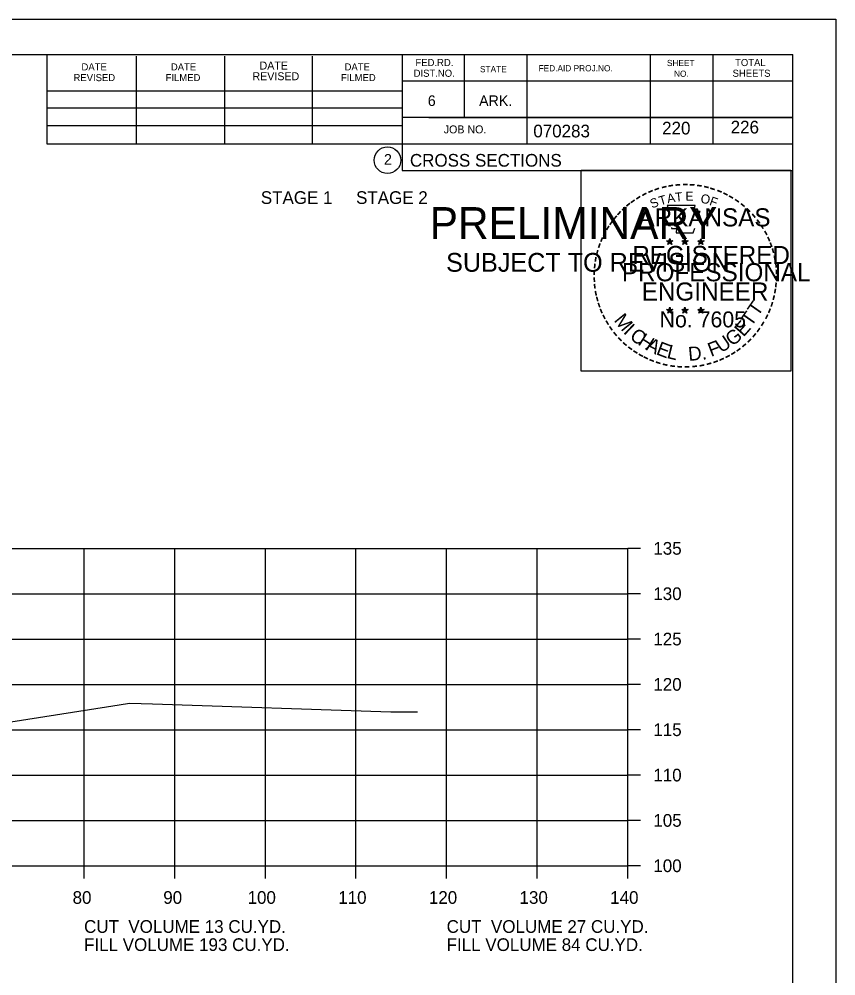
# Model space of a CAD drawing. Extents: x 1175611 to 1176402, y -433344 to -416213.
# Drawn here: x 1175853.8 to 1175943.9, y -417662 to -417556.5 of the extents above; entities that cross this region are included whole.
import ezdxf

# ---------------------------------------------------------------- set-up
doc = ezdxf.new("R2010")
doc.units = 0
for name, color, linetype in [('Default', 7, 'Continuous'), ('R_Axis', 7, 'Continuous'), ('R_Axis Annot', 7, 'Continuous'), ('R_Border', 7, 'Continuous'), ('R_Border Notes', 7, 'Continuous'), ('R_Border PE', 7, 'Continuous'), ('R_Border Prem', 7, 'Continuous'), ('R_Exist Surface', 7, 'Continuous'), ('R_Grid', 7, 'Continuous'), ('R_No Plot', 7, 'Continuous')]:
    doc.layers.add(name, color=color, linetype=linetype)

msp = doc.modelspace()

# ---------------------------------------------------------------- linework, layer by layer
at = {"layer": 'R_Axis'}
for p, q in [((1175920.97, -417649.88), (1175920.97, -417614.88)), ((1175922.37, -417614.88), (1175920.97, -417614.88)), ((1175922.37, -417619.88), (1175920.97, -417619.88)), ((1175922.37, -417624.88), (1175920.97, -417624.88)), ((1175922.37, -417629.88), (1175920.97, -417629.88)), ((1175922.37, -417634.88), (1175920.97, -417634.88)), ((1175922.37, -417639.88), (1175920.97, -417639.88)), ((1175922.37, -417644.88), (1175920.97, -417644.88)), ((1175640.97, -417649.88), (1175920.97, -417649.88)), ((1175860.97, -417651.28), (1175860.97, -417649.88)), ((1175870.97, -417651.28), (1175870.97, -417649.88)), ((1175880.97, -417651.28), (1175880.97, -417649.88)), ((1175890.97, -417651.28), (1175890.97, -417649.88)), ((1175900.97, -417651.28), (1175900.97, -417649.88)), ((1175910.97, -417651.28), (1175910.97, -417649.88)), ((1175920.97, -417651.28), (1175920.97, -417649.88)), ((1175922.37, -417649.88), (1175920.97, -417649.88))]:
    msp.add_line(p, q, dxfattribs=at)
at = {"layer": 'R_Border'}
for p, q in [((1175622.97, -417560.42), (1175939.15, -417560.42)), ((1175856.89, -417570.3), (1175856.89, -417560.42)), ((1175866.75, -417570.3), (1175866.75, -417560.62)), ((1175876.51, -417570.3), (1175876.51, -417560.62)), ((1175886.19, -417570.3), (1175886.19, -417560.62)), ((1175896.05, -417560.42), (1175896.05, -417573.22)), ((1175902.89, -417560.42), (1175902.89, -417567.36)), ((1175909.83, -417560.42), (1175909.83, -417570.3)), ((1175923.41, -417560.42), (1175923.41, -417570.3)), ((1175930.35, -417560.42), (1175930.35, -417570.3)), ((1175939.15, -417765.88), (1175939.15, -417560.42)), ((1175939.15, -417563.36), (1175896.05, -417563.36)), ((1175939.15, -417563.34), (1175939.15, -417563.34)), ((1175856.89, -417564.44), (1175896.05, -417564.44)), ((1175856.89, -417566.3), (1175896.05, -417566.3)), ((1175939.15, -417567.36), (1175896.05, -417567.36)), ((1175899.01, -417567.36), (1175939.15, -417567.36)), ((1175856.89, -417570.3), (1175856.89, -417568.24)), ((1175856.89, -417568.24), (1175896.05, -417568.24)), ((1175939.15, -417570.3), (1175856.89, -417570.3)), ((1175896.05, -417573.22), (1175939.15, -417573.22))]:
    msp.add_line(p, q, dxfattribs=at)
msp.add_circle((1175894.44, -417572.08), 1.47, dxfattribs=at)
at = {"layer": 'R_Border PE'}
for p, q in [((1175925.23, -417580.97), (1175925.58, -417581.08)), ((1175925.23, -417580.97), (1175925.49, -417581.01)), ((1175925.23, -417580.97), (1175925.47, -417581.09)), ((1175925.37, -417581.38), (1175925.58, -417581.08)), ((1175925.37, -417581.38), (1175925.49, -417581.13)), ((1175925.37, -417581.38), (1175925.58, -417581.16)), ((1175925.58, -417580.72), (1175925.54, -417580.97)), ((1175925.58, -417581.08), (1175925.58, -417580.72)), ((1175925.58, -417580.72), (1175925.63, -417580.97)), ((1175925.93, -417580.97), (1175925.58, -417581.08)), ((1175925.8, -417581.38), (1175925.58, -417581.08)), ((1175925.8, -417581.38), (1175925.58, -417581.16)), ((1175925.93, -417580.97), (1175925.64, -417581.02)), ((1175925.8, -417581.38), (1175925.66, -417581.09)), ((1175925.93, -417580.97), (1175925.73, -417581.07)), ((1175926.9, -417580.97), (1175927.25, -417581.08)), ((1175926.9, -417580.97), (1175927.16, -417581.01)), ((1175926.9, -417580.97), (1175927.14, -417581.09)), ((1175927.04, -417581.38), (1175927.25, -417581.08)), ((1175927.04, -417581.38), (1175927.16, -417581.13)), ((1175927.04, -417581.38), (1175927.25, -417581.16)), ((1175927.25, -417580.72), (1175927.21, -417580.97)), ((1175927.25, -417581.08), (1175927.25, -417580.72)), ((1175927.25, -417580.72), (1175927.3, -417580.97)), ((1175927.6, -417580.97), (1175927.25, -417581.08)), ((1175927.47, -417581.38), (1175927.25, -417581.08)), ((1175927.47, -417581.38), (1175927.25, -417581.16)), ((1175927.6, -417580.97), (1175927.31, -417581.02)), ((1175927.47, -417581.38), (1175927.33, -417581.09)), ((1175927.6, -417580.97), (1175927.4, -417581.07)), ((1175928.67, -417580.98), (1175929.02, -417581.09)), ((1175928.67, -417580.98), (1175928.92, -417581.03)), ((1175928.67, -417580.98), (1175928.91, -417581.1)), ((1175928.8, -417581.39), (1175929.02, -417581.09)), ((1175928.8, -417581.39), (1175928.93, -417581.15)), ((1175928.8, -417581.39), (1175929.02, -417581.17)), ((1175929.02, -417580.73), (1175928.98, -417580.98)), ((1175929.02, -417581.09), (1175929.02, -417580.73)), ((1175929.02, -417580.73), (1175929.07, -417580.98)), ((1175929.36, -417580.98), (1175929.02, -417581.09)), ((1175929.23, -417581.39), (1175929.02, -417581.09)), ((1175929.23, -417581.39), (1175929.02, -417581.18)), ((1175929.36, -417580.98), (1175929.08, -417581.03)), ((1175929.23, -417581.39), (1175929.09, -417581.1)), ((1175929.36, -417580.98), (1175929.16, -417581.08)), ((1175925.23, -417588.54), (1175925.58, -417588.65)), ((1175925.23, -417588.54), (1175925.48, -417588.59)), ((1175925.23, -417588.54), (1175925.47, -417588.66)), ((1175925.58, -417588.29), (1175925.54, -417588.54)), ((1175925.58, -417588.65), (1175925.58, -417588.29)), ((1175925.58, -417588.29), (1175925.63, -417588.54)), ((1175925.93, -417588.54), (1175925.58, -417588.65)), ((1175925.93, -417588.54), (1175925.64, -417588.59)), ((1175925.93, -417588.54), (1175925.72, -417588.64)), ((1175926.9, -417588.54), (1175927.25, -417588.65)), ((1175926.9, -417588.54), (1175927.15, -417588.59)), ((1175926.9, -417588.54), (1175927.14, -417588.66)), ((1175927.25, -417588.29), (1175927.21, -417588.54)), ((1175927.25, -417588.65), (1175927.25, -417588.29)), ((1175927.25, -417588.29), (1175927.3, -417588.54)), ((1175927.6, -417588.54), (1175927.25, -417588.65)), ((1175927.6, -417588.54), (1175927.31, -417588.59)), ((1175927.6, -417588.54), (1175927.39, -417588.64)), ((1175928.67, -417588.55), (1175929.02, -417588.66)), ((1175928.67, -417588.55), (1175928.92, -417588.6)), ((1175928.67, -417588.55), (1175928.9, -417588.67)), ((1175929.02, -417588.3), (1175928.97, -417588.55)), ((1175929.02, -417588.66), (1175929.02, -417588.3)), ((1175929.02, -417588.3), (1175929.06, -417588.55)), ((1175929.36, -417588.55), (1175929.02, -417588.66)), ((1175929.36, -417588.55), (1175929.08, -417588.6)), ((1175929.36, -417588.55), (1175929.16, -417588.65)), ((1175925.36, -417588.95), (1175925.58, -417588.65)), ((1175925.36, -417588.95), (1175925.49, -417588.71)), ((1175925.36, -417588.95), (1175925.58, -417588.73)), ((1175925.79, -417588.95), (1175925.58, -417588.65)), ((1175925.79, -417588.95), (1175925.58, -417588.74)), ((1175925.79, -417588.95), (1175925.66, -417588.66)), ((1175927.03, -417588.95), (1175927.25, -417588.65)), ((1175927.03, -417588.95), (1175927.16, -417588.71)), ((1175927.03, -417588.95), (1175927.25, -417588.73)), ((1175927.46, -417588.95), (1175927.25, -417588.65)), ((1175927.46, -417588.95), (1175927.25, -417588.74)), ((1175927.46, -417588.95), (1175927.32, -417588.66)), ((1175928.8, -417588.96), (1175929.02, -417588.66)), ((1175928.8, -417588.96), (1175928.93, -417588.72)), ((1175928.8, -417588.96), (1175929.01, -417588.74)), ((1175929.23, -417588.96), (1175929.01, -417588.75)), ((1175929.23, -417588.96), (1175929.02, -417588.66)), ((1175929.23, -417588.96), (1175929.09, -417588.67))]:
    msp.add_line(p, q, dxfattribs=at)
for points in [[(1175925.28, -417577.09), (1175925.54, -417577.92)], [(1175928.79, -417578.01), (1175928.93, -417577.73), (1175928.24, -417577.75), (1175928.39, -417577.09), (1175925.28, -417577.09)], [(1175925.77, -417579.51), (1175925.77, -417579.6), (1175926.33, -417579.62), (1175926.28, -417580.09), (1175928.15, -417580.09), (1175928.35, -417579.56)], [(1175925.58, -417580.72), (1175925.8, -417581.38), (1175925.23, -417580.97), (1175925.93, -417580.97), (1175925.37, -417581.38), (1175925.58, -417580.72)], [(1175927.25, -417580.72), (1175927.47, -417581.38), (1175926.9, -417580.97), (1175927.6, -417580.97), (1175927.04, -417581.38), (1175927.25, -417580.72)], [(1175929.02, -417580.73), (1175929.23, -417581.39), (1175928.67, -417580.98), (1175929.36, -417580.98), (1175928.8, -417581.39), (1175929.02, -417580.73)], [(1175925.58, -417588.29), (1175925.79, -417588.95), (1175925.23, -417588.54), (1175925.93, -417588.54), (1175925.36, -417588.95), (1175925.58, -417588.29)], [(1175927.25, -417588.29), (1175927.46, -417588.95), (1175926.9, -417588.54), (1175927.6, -417588.54), (1175927.03, -417588.95), (1175927.25, -417588.29)], [(1175929.02, -417588.3), (1175929.23, -417588.96), (1175928.67, -417588.55), (1175929.36, -417588.55), (1175928.8, -417588.96), (1175929.02, -417588.3)]]:
    msp.add_lwpolyline(points, dxfattribs=at)
for centre, radius in [((1175925.58, -417581.08), 0.172), ((1175925.58, -417581.08), 0.145), ((1175925.58, -417581.08), 0.116), ((1175925.58, -417581.08), 0.0991), ((1175925.58, -417581.08), 0.0747), ((1175925.58, -417581.08), 0.0495), ((1175925.58, -417581.08), 0.0296), ((1175927.25, -417581.08), 0.172), ((1175927.25, -417581.08), 0.145), ((1175927.25, -417581.08), 0.116), ((1175927.25, -417581.08), 0.0991), ((1175927.25, -417581.08), 0.0747), ((1175927.25, -417581.08), 0.0495), ((1175927.25, -417581.08), 0.0296), ((1175929.02, -417581.09), 0.172), ((1175929.02, -417581.09), 0.145), ((1175929.02, -417581.09), 0.116), ((1175929.02, -417581.09), 0.0991), ((1175929.02, -417581.09), 0.0747), ((1175929.02, -417581.09), 0.0495), ((1175929.02, -417581.09), 0.0296), ((1175925.58, -417588.65), 0.172), ((1175925.58, -417588.65), 0.145), ((1175925.58, -417588.65), 0.116), ((1175925.58, -417588.65), 0.0991), ((1175925.58, -417588.65), 0.0747), ((1175927.25, -417588.65), 0.172), ((1175927.25, -417588.65), 0.145), ((1175927.25, -417588.65), 0.116), ((1175927.25, -417588.65), 0.0991), ((1175927.25, -417588.65), 0.0747), ((1175929.01, -417588.66), 0.172), ((1175929.01, -417588.66), 0.145), ((1175929.01, -417588.66), 0.116), ((1175929.01, -417588.66), 0.0991), ((1175925.58, -417588.65), 0.0495), ((1175925.58, -417588.65), 0.0296), ((1175927.25, -417588.65), 0.0495), ((1175927.25, -417588.65), 0.0296), ((1175929.01, -417588.66), 0.0747), ((1175929.01, -417588.66), 0.0495), ((1175929.01, -417588.66), 0.0296)]:
    msp.add_circle(centre, radius, dxfattribs=at)
at = {"layer": 'R_Exist Surface'}
msp.add_lwpolyline([(1175848.4, -417634.69), (1175864.15, -417632.25), (1175865.76, -417632), (1175866.03, -417631.96), (1175868.52, -417632.03), (1175894.82, -417632.92), (1175897.48, -417632.91), (1175897.76, -417632.91)], dxfattribs=at)
at = {"layer": 'R_Grid'}
for p, q in [((1175640.97, -417614.88), (1175920.97, -417614.88)), ((1175860.97, -417649.88), (1175860.97, -417614.88)), ((1175870.97, -417649.88), (1175870.97, -417614.88)), ((1175880.97, -417649.88), (1175880.97, -417614.88)), ((1175890.97, -417649.88), (1175890.97, -417614.88)), ((1175900.97, -417649.88), (1175900.97, -417614.88)), ((1175910.97, -417649.88), (1175910.97, -417614.88)), ((1175920.97, -417649.88), (1175920.97, -417614.88)), ((1175640.97, -417619.88), (1175920.97, -417619.88)), ((1175640.97, -417624.88), (1175920.97, -417624.88)), ((1175640.97, -417629.88), (1175920.97, -417629.88)), ((1175640.97, -417634.88), (1175920.97, -417634.88)), ((1175640.97, -417639.88), (1175920.97, -417639.88)), ((1175640.97, -417644.88), (1175920.97, -417644.88)), ((1175640.97, -417649.88), (1175920.97, -417649.88))]:
    msp.add_line(p, q, dxfattribs=at)
at = {"layer": 'R_No Plot'}
msp.add_line((1175610.57, -417556.52), (1175943.91, -417556.52), dxfattribs=at)
for points in [[(1175610.57, -417556.52), (1175943.91, -417556.52), (1175943.91, -417769.86), (1175610.57, -417769.86)], [(1175915.82, -417573.18), (1175938.92, -417573.18), (1175938.92, -417595.33), (1175915.82, -417595.33)]]:
    msp.add_lwpolyline(points, close=True, dxfattribs=at)

# ---------------------------------------------------------------- texts
at = {"layer": 'Default'}
for s, p in [('STAGE 1     STAGE 2', (1175880.47, -417576.9)), ('CUT  VOLUME 13 CU.YD.', (1175860.97, -417657.28)), ('CUT  VOLUME 27 CU.YD.', (1175900.97, -417657.28)), ('FILL VOLUME 193 CU.YD.', (1175860.97, -417659.28)), ('FILL VOLUME 84 CU.YD.', (1175900.97, -417659.28))]:
    msp.add_text(s, height=1.4, dxfattribs=at).set_placement(p)
at = {"layer": 'R_Axis Annot'}
for s, p in [('135', (1175923.77, -417615.58)), ('130', (1175923.77, -417620.58)), ('125', (1175923.77, -417625.58)), ('120', (1175923.77, -417630.58)), ('115', (1175923.77, -417635.58)), ('110', (1175923.77, -417640.58)), ('105', (1175923.77, -417645.58)), ('100', (1175923.77, -417650.58)), ('80', (1175859.71, -417654.08)), ('90', (1175869.71, -417654.08)), ('100', (1175879.01, -417654.08)), ('110', (1175889.01, -417654.08)), ('120', (1175899.01, -417654.08)), ('130', (1175909.01, -417654.08)), ('140', (1175919.01, -417654.08))]:
    msp.add_text(s, height=1.4, dxfattribs=at).set_placement(p)
at = {"layer": 'R_Border'}
for s, height, p in [('FED.RD.', 0.782, (1175897.53, -417561.7)), ('SHEET', 0.684, (1175925.27, -417561.7)), ('TOTAL', 0.782, (1175932.79, -417561.7)), ('DATE', 0.782, (1175860.69, -417562.18)), ('DATE', 0.782, (1175870.55, -417562.18)), ('DATE', 0.879, (1175880.33, -417562.08)), ('DATE', 0.782, (1175889.71, -417562.18)), ('DIST.NO.', 0.782, (1175897.33, -417562.88)), ('STATE', 0.684, (1175904.65, -417562.38)), ('FED.AID PROJ.NO.', 0.684, (1175911.11, -417562.28)), ('NO.', 0.684, (1175926.05, -417562.88)), ('SHEETS', 0.782, (1175932.51, -417562.88)), ('REVISED', 0.782, (1175859.81, -417563.36)), ('FILMED', 0.782, (1175869.97, -417563.36)), ('REVISED', 0.879, (1175879.55, -417563.26)), ('FILMED', 0.782, (1175889.31, -417563.36)), ('6', 1.17, (1175898.89, -417566.1)), ('ARK.', 1.172, (1175904.55, -417566.1)), ('JOB NO.', 0.879, (1175900.65, -417569.12)), ('070283', 1.4, (1175910.53, -417569.56)), ('2', 1.17, (1175894.06, -417572.57)), ('CROSS SECTIONS', 1.4, (1175896.92, -417572.79))]:
    msp.add_text(s, height=height, rotation=360, dxfattribs=at).set_placement(p)
at = {"layer": 'R_Border Notes'}
for s, p in [('220', (1175924.74, -417569.24)), ('226', (1175932.3, -417569.13))]:
    msp.add_text(s, height=1.4, dxfattribs=at).set_placement(p)
at = {"layer": 'R_Border PE'}
for s, height, rotation, p in [('-', 1.6, 10.2193, (1175925.45, -417575.56)), ('-', 1.6, 5.8968, (1175926.18, -417575.45)), ('-', 1.6, 0.1862, (1175926.95, -417575.38)), ('-', 1.6, 357.743, (1175927.67, -417575.39)), ('-', 1.6, 352.1617, (1175928.42, -417575.45)), ('-', 1.6, 28.7918, (1175922.76, -417576.55)), ('-', 1.6, 24.3072, (1175923.39, -417576.23)), ('-', 1.6, 19.1761, (1175924.02, -417575.96)), ('T', 1, 16.4036, (1175924.54, -417577.08)), ('-', 1.6, 13.6301, (1175924.77, -417575.72)), ('A', 1, 11.2132, (1175925.37, -417576.83)), ('T', 1, 6.0228, (1175926.22, -417576.67)), ('E', 1, 0.8323, (1175927.32, -417576.56)), ('O', 1, 350.4515, (1175928.93, -417576.77)), ('-', 1.6, 347.2049, (1175929.14, -417575.56)), ('-', 1.6, 342.3362, (1175929.77, -417575.72)), ('-', 1.6, 337.8551, (1175930.51, -417575.94)), ('-', 1.6, 334.1211, (1175931.14, -417576.21)), ('-', 1.6, 38.9507, (1175921.1, -417577.69)), ('-', 1.6, 36.2317, (1175921.58, -417577.32)), ('-', 1.6, 34.0636, (1175922.16, -417576.92)), ('S', 1, 21.594, (1175923.63, -417577.41)), ('F', 1, 340.0707, (1175929.88, -417576.99)), ('-', 1.6, 329.6409, (1175931.72, -417576.49)), ('-', 1.6, 325.8627, (1175932.36, -417576.86)), ('-', 1.6, 320.5297, (1175932.97, -417577.28)), ('-', 1.6, 48.423, (1175920.22, -417578.59)), ('-', 1.6, 42.9622, (1175920.67, -417578.11)), ('ARKANSAS', 2, 360, (1175922.13, -417579.38)), ('-', 1.6, 315.5786, (1175933.57, -417577.77)), ('-', 1.6, 309.8797, (1175934.14, -417578.32)), ('-', 1.6, 54.2325, (1175919.41, -417579.64)), ('-', 1.6, 50.6142, (1175919.82, -417579.07)), ('-', 1.6, 306.6522, (1175934.66, -417578.92)), ('-', 1.6, 62.8713, (1175918.77, -417580.78)), ('-', 1.6, 58.0706, (1175919.08, -417580.17)), ('-', 1.4, 303.6753, (1175935.15, -417579.49)), ('-', 1.6, 299.6684, (1175935.47, -417580.1)), ('-', 1.6, 67.7743, (1175918.51, -417581.39)), ('DWB', 0.01, 360, (1175925.57, -417581.09)), ('DWB', 0.01, 360, (1175927.24, -417581.09)), ('DWB', 0.01, 360, (1175929, -417581.1)), ('-', 1.6, 294.6628, (1175935.79, -417580.71)), ('-', 1.6, 290.5728, (1175936.05, -417581.29)), ('-', 1.6, 75.461, (1175918.09, -417582.74)), ('-', 1.6, 72.3945, (1175918.29, -417582.02)), ('REGISTERED', 2, 360, (1175921.45, -417583.53)), ('-', 1.6, 285.1233, (1175936.28, -417581.87)), ('-', 1.6, 81.2013, (1175917.96, -417583.45)), ('-', 1.6, 280.5493, (1175936.48, -417582.61)), ('-', 1.6, 89.0622, (1175917.86, -417584.84)), ('-', 1.6, 85.1863, (1175917.89, -417584.14)), ('PROFESSIONAL', 2, 360, (1175920.3, -417585.43)), ('-', 1.6, 276.5962, (1175936.65, -417583.38)), ('-', 1.6, 274.3301, (1175936.71, -417584.1)), ('-', 1.6, 94.1959, (1175917.9, -417585.57)), ('-', 1.6, 269.9407, (1175936.74, -417584.73)), ('-', 1.6, 98.9479, (1175917.97, -417586.23)), ('-', 1.6, 101.7149, (1175918.1, -417586.97)), ('ENGINEER', 2, 360, (1175922.49, -417587.56)), ('-', 1.6, 260.9953, (1175936.65, -417586.05)), ('-', 1.6, 263.5172, (1175936.72, -417585.4)), ('-', 1.6, 105.4578, (1175918.27, -417587.56)), ('T', 1.54, 55.055, (1175935.3, -417589.39)), ('-', 1.6, 255.7626, (1175936.54, -417586.73)), ('-', 1.6, 109.0874, (1175918.48, -417588.19)), ('-', 1.6, 114.0643, (1175918.73, -417588.79)), ('-', 1.6, 247.8887, (1175936.14, -417588.12)), ('-', 1.6, 252.8681, (1175936.36, -417587.45)), ('-', 1.6, 115.7289, (1175919.04, -417589.41)), ('M', 1.54, 308.9175, (1175919.35, -417589.76)), ('No. 7605', 1.757, 360, (1175924.46, -417590.51)), ('DWB', 0.01, 360, (1175925.56, -417588.66)), ('DWB', 0.01, 360, (1175927.23, -417588.66)), ('DWB', 0.01, 360, (1175929, -417588.67)), ('T', 1.54, 55.055, (1175934.57, -417590.51)), ('-', 1.6, 244.6197, (1175935.87, -417588.75)), ('-', 1.6, 120.4471, (1175919.4, -417589.99)), ('-', 1.6, 125.8934, (1175919.8, -417590.55)), ('I', 1.54, 316.4636, (1175920.39, -417591.08)), ('E', 1.54, 48.7313, (1175933.72, -417591.64)), ('-', 1.6, 233.8452, (1175935.08, -417590.15)), ('-', 1.6, 239.0712, (1175935.48, -417589.5)), ('-', 1.6, 130.7181, (1175920.26, -417591.11)), ('-', 1.6, 134.2238, (1175920.78, -417591.65)), ('C', 1.54, 324.0197, (1175921.06, -417591.71)), ('H', 1.54, 327.5342, (1175921.97, -417592.36)), ('U', 1.54, 34.4052, (1175931.27, -417593.39)), ('G', 1.54, 38.2173, (1175932.47, -417592.66)), ('-', 1.6, 225.7653, (1175934.17, -417591.28)), ('-', 1.6, 231.2538, (1175934.65, -417590.72)), ('-', 1.6, 138.9338, (1175921.3, -417592.12)), ('-', 1.6, 144.6463, (1175921.86, -417592.52)), ('A', 1.54, 332.5513, (1175922.83, -417592.9)), ('E', 1.54, 339.2068, (1175923.99, -417593.46)), ('L', 1.54, 346.2929, (1175925.18, -417593.88)), ('D.', 1.54, 5.2602, (1175927.68, -417594.22)), ('F', 1.54, 20.8202, (1175930.13, -417593.78)), ('-', 1.6, 215.7363, (1175933.1, -417592.27)), ('-', 1.6, 221.0851, (1175933.65, -417591.79)), ('-', 1.6, 148.0898, (1175922.42, -417592.89)), ('-', 1.6, 151.5704, (1175923, -417593.22)), ('-', 1.6, 154.6002, (1175923.52, -417593.46)), ('-', 1.6, 204.2516, (1175931.38, -417593.32)), ('-', 1.6, 207.3568, (1175932.01, -417593)), ('-', 1.6, 212.2491, (1175932.56, -417592.65)), ('-', 1.6, 158.5612, (1175924.15, -417593.72)), ('-', 1.6, 162.7983, (1175924.83, -417593.93)), ('-', 1.6, 167.5555, (1175925.55, -417594.1)), ('-', 1.6, 173.1155, (1175926.32, -417594.21)), ('-', 1.6, 176.5183, (1175927.07, -417594.26)), ('-', 1.6, 181.5918, (1175927.81, -417594.24)), ('-', 1.6, 185.8167, (1175928.62, -417594.16)), ('-', 1.6, 191.2858, (1175929.36, -417594.03)), ('-', 1.6, 195.4743, (1175930.09, -417593.83)), ('-', 1.6, 200.7184, (1175930.76, -417593.59))]:
    msp.add_text(s, height=height, rotation=rotation, dxfattribs=at).set_placement(p)
at = {"layer": 'R_Border Prem'}
for s, height, p in [('PRELIMINARY', 3.5, (1175899.1, -417580.75)), ('DWB', 0.01, (1175899.85, -417578.9)), ('SUBJECT TO REVISION', 2.0751, (1175900.91, -417584.38))]:
    msp.add_text(s, height=height, rotation=360, dxfattribs=at).set_placement(p)

doc.saveas('drawing.dxf')
